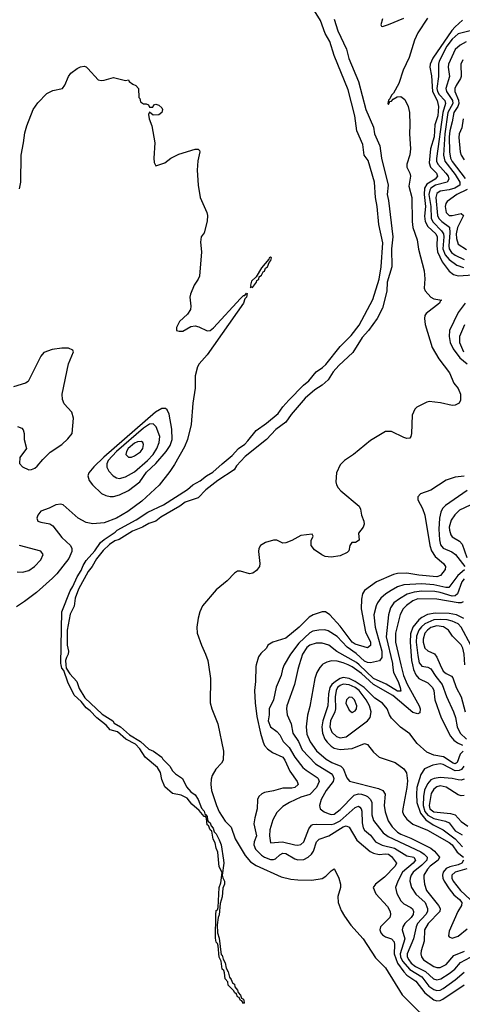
# Model space of a CAD drawing. Header units: inches. Extents: x 884549 to 1028252, y 526810 to 653624.
# Tile 260 of 656: x 931551 to 934478, y 587757 to 594264. Entities that reach past the tile are written whole.
import ezdxf

# ---------------------------------------------------------------- set-up
doc = ezdxf.new("R2010")
doc.units = ezdxf.units.IN
doc.header["$MEASUREMENT"] = 0
doc.layers.add('A9538', color=7, linetype='Continuous')
doc.layers.add('A9539', color=7, linetype='Continuous')

msp = doc.modelspace()

# ---------------------------------------------------------------- linework, layer by layer
at = {"layer": 'A9538', "color": 5}
for points, elevation in [([(931856.6, 590000), (931858.3, 589978.3), (931882.2, 589942.2), (931928.2, 589890), (931943.4, 589843.4), (931982, 589782), (932095.4, 589675.4), (932165.5, 589630), (932176, 589616), (932216.4, 589590), (932277.4, 589537.4), (932350, 589493.1), (932404.2, 589444.2), (932435.5, 589430), (932490, 589390.3), (932497.1, 589377.1), (932543.8, 589330), (932560.9, 589300.9), (932580.4, 589280.4), (932626.8, 589250), (932653.2, 589193.2), (932682, 589162), (932710, 589142), (932730, 589110.5), (932752.9, 589052.9), (932770, 589034), (932775.5, 589015.5), (932784.7, 589010), (932782, 589002), (932790, 589002), (932792.8, 588972.8), (932800.7, 588960.7), (932810, 588956), (932816.3, 588936.3), (932830, 588922), (932836.3, 588896.3), (932850, 588884.7), (932870, 588844.7), (932882.8, 588810), (932898.8, 588710), (932900.7, 588690), (932890.4, 588610.4), (932893, 588593), (932904.7, 588570), (932904.7, 588550), (932894.9, 588525.1), (932890, 588468), (932877.3, 588422.7), (932870, 588348), (932862.8, 588330), (932856.8, 588283.2), (932858.8, 588230), (932870, 588194), (932883.6, 588083.6), (932890, 588082), (932895.5, 588055.5), (932910, 588031.3), (932915.9, 587995.9), (932930, 587971.3), (932937.3, 587937.3), (932950, 587922), (932958, 587898), (932970, 587890.7), (932972.4, 587872.4), (932990, 587851), (932994.9, 587834.9), (933010, 587818), (933018, 587798), (933030, 587791), (933036, 587770), (933036, 587764), (933030, 587762), (933019, 587779), (933010, 587782), (933002, 587802), (932990, 587806), (932984.8, 587824.8), (932970, 587835.3), (932966, 587846), (932930, 587884), (932926, 587906), (932910, 587925.2), (932906, 587966), (932901.2, 587981.2), (932890, 587989.3), (932882.7, 588042.7), (932870, 588068), (932863.2, 588143.2), (932859.3, 588159.3), (932850, 588168.7), (932846, 588194), (932847.3, 588347.3), (932850, 588376), (932858.6, 588381.4), (932864.1, 588395.9), (932868.7, 588528.7), (932881.2, 588558.8), (932888.7, 588628.7), (932870, 588666), (932861.5, 588761.5), (932850, 588788.7), (932843.3, 588823.3), (932830, 588848.7), (932822, 588902), (932810, 588909.2), (932798.6, 588938.6), (932790, 588944), (932786, 588986), (932779, 588999), (932770, 588999), (932738.4, 589038.4), (932690, 589079.3), (932658.7, 589118.7), (932618.3, 589138.3), (932560.9, 589150), (932510, 589194.5), (932490, 589242), (932482, 589290), (932462.5, 589322.5), (932379.6, 589390), (932344.8, 589444.8), (932316.4, 589476.4), (932252.7, 589510), (932197, 589557), (932150, 589572), (932121.4, 589601.4), (932060.5, 589650), (932016.6, 589696.6), (931990, 589715.6), (931958, 589758), (931910, 589799.6), (931870, 589887), (931843.1, 589963.1), (931830, 589979.5), (931824.8, 590000)], 2060), ([(932798.6, 590000), (932812.8, 589910), (932809.7, 589749.7), (932821.1, 589710), (932861.9, 589610), (932898.6, 589430), (932896.5, 589370), (932884.7, 589350), (932847.8, 589310), (932824.1, 589270), (932816, 589244), (932814.1, 589210), (932819.6, 589170), (932852.2, 589070), (932870.1, 589030.1), (932910, 588968.4), (932948.1, 588928.1), (932975.5, 588850), (933040.6, 588740.6), (933077.7, 588697.7), (933114.2, 588674.2), (933280.3, 588600.3), (933344.1, 588584.1), (933390, 588579.6), (933481.9, 588578.1), (933550, 588589.3), (933575.3, 588604.7), (933610, 588639.6), (933630, 588651.6), (933632.7, 588650), (933661.3, 588590), (933671.8, 588550), (933671.4, 588530), (933655.1, 588470), (933656.3, 588430), (933676.8, 588376.8), (933699.3, 588339.3), (933740, 588280), (933822.8, 588190), (933904, 588064), (933970, 587998.6), (934080.7, 587820.7), (934310, 587592.4)], 2080), ([(933114.9, 590000), (933112.1, 589990), (933110.7, 589890), (933103.6, 589830), (933108.2, 589750), (933119.8, 589659.8), (933142.5, 589550), (933160.7, 589490), (933170, 589468.2), (933190, 589444.6), (933222.2, 589422.2), (933290.1, 589390), (933304.1, 589370), (933337.7, 589297.7), (933384.8, 589230), (933392.7, 589210), (933370, 589189.1), (933350, 589185.1), (933290, 589185.7), (933230, 589167.7), (933170, 589156.2), (933151.6, 589148.4), (933131.7, 589130), (933123.2, 589110), (933121.6, 589050), (933105, 588990), (933099.8, 588950), (933116.1, 588870), (933101.5, 588830), (933099.5, 588810), (933110, 588781.9), (933150, 588742.1), (933170, 588729), (933210, 588714), (933230, 588713.3), (933241.9, 588718.1), (933270, 588744.3), (933290, 588756), (933310, 588753.1), (933370, 588718.2), (933390, 588711.7), (933430, 588714.2), (933458.8, 588730), (933480.1, 588750), (933493.1, 588770), (933512.5, 588830), (933530, 588849.2), (933594.7, 588870), (933690, 588930.7), (933710, 588937.6), (933730, 588928.1), (933780.9, 588840.9), (933867.5, 588767.5), (933890, 588755.8), (933926.7, 588746.7), (933970, 588751.1), (933990, 588748.3), (934010, 588733.8), (934041.4, 588690), (934033.6, 588670), (933962.7, 588597.3), (933903, 588550), (933888.3, 588530), (933906.7, 588486.7), (933982.9, 588402.9), (934000.6, 588370), (934002.7, 588350), (933997.3, 588330), (933936.1, 588270), (933932.7, 588250), (933938.9, 588230), (933950, 588215.3), (933970, 588202.9), (934009, 588189), (934025.9, 588170), (934030.1, 588150.1), (934026.9, 588090), (934049.7, 588030), (934090, 587970.7), (934110, 587949.8), (934169.6, 587909.6), (934230, 587832.8), (934290, 587785.7), (934310, 587780.9), (934330, 587783.2), (934348.4, 587791.6), (934490, 587884.8)], 2120), ([(933300.1, 590000), (933288.3, 589971.7), (933279.6, 589930), (933247.3, 589852.7), (933230, 589769.6), (933199.2, 589710), (933199.5, 589670), (933193.5, 589630), (933210, 589591.8), (933250, 589560.7), (933270, 589537.2), (933293.8, 589493.8), (933333.6, 589453.6), (933370.5, 589390.5), (933423.1, 589323.1), (933444, 589304), (933517, 589257), (933524.3, 589250), (933530.7, 589230), (933513.4, 589190), (933470, 589144.2), (933410, 589125.2), (933334.4, 589090), (933290, 589063.7), (933250, 589025.5), (933224.8, 588975.2), (933205, 588910), (933202.6, 588870), (933210, 588824), (933289, 588831), (933370, 588810.5), (933390, 588808.1), (933410, 588812.4), (933430, 588830.2), (933462.2, 588917.8), (933479.8, 588940.2), (933490, 588946.1), (933510, 588948.3), (933610, 588945.2), (933630, 588948.7), (933670, 588970.6), (933770, 589058.8), (933790, 589066), (933799.8, 589059.8), (933809.6, 589049.6), (933813.6, 589033.6), (933815.6, 588955.6), (933822.3, 588922.3), (933830, 588908.4), (933870, 588875.8), (933903.3, 588830), (933948.1, 588808.1), (934030, 588789.5), (934110, 588739.3), (934156, 588730), (934167.5, 588710), (934153, 588690), (934081.7, 588630), (934050.1, 588570), (934035.9, 588530), (934044, 588490), (934070, 588439.8), (934090, 588420.4), (934137.9, 588397.9), (934148.6, 588388.6), (934155.7, 588370), (934152.4, 588350), (934138.7, 588330), (934096.8, 588290), (934084, 588270), (934079.1, 588250), (934097.6, 588190), (934067, 588090), (934068.7, 588070), (934082.1, 588042.1), (934130, 587986.5), (934210, 587938), (934256.7, 587876.7), (934290, 587855.3), (934310, 587849.3), (934330, 587851.5), (934350, 587860.8), (934430, 587918.5), (934490, 587968.4)], 2140), ([(933399, 590000), (933389.2, 589970), (933368.3, 589870), (933316.2, 589730), (933314.2, 589710), (933319.5, 589670), (933344.8, 589610), (933356.9, 589550), (933393.8, 589493.8), (933418.5, 589438.5), (933507.4, 589347.4), (933610, 589282.5), (933621.5, 589270), (933628.8, 589250), (933623.3, 589230), (933576.3, 589170), (933544.7, 589110), (933533.4, 589070), (933538.2, 589050), (933563.2, 589030), (933590, 589017.1), (933610, 589012.4), (933630, 589014.6), (933670, 589043.7), (933761.3, 589138.7), (933790, 589147.7), (933810, 589146.6), (933837.1, 589137.1), (933851.2, 589130), (933870.8, 589110.8), (933879.2, 589090), (933879, 589010), (933890, 588971.5), (933953.3, 588890), (933986.4, 588866.4), (934203.9, 588763.9), (934226, 588750), (934245.4, 588730), (934242.1, 588710), (934210, 588675.6), (934152.6, 588630), (934139.3, 588610), (934133.3, 588590), (934131, 588570), (934141.5, 588530), (934170, 588485.4), (934231.4, 588430), (934247.4, 588390), (934246.3, 588370), (934235.2, 588350), (934181.8, 588290), (934171.8, 588270), (934153.7, 588190), (934113.3, 588090), (934113.5, 588070), (934122.9, 588050), (934139.5, 588030), (934167.1, 588007.1), (934233, 587973), (934286.3, 587926.3), (934310, 587919.6), (934335, 587925), (934390, 587959.7), (934427.5, 587990), (934465.6, 588034.4), (934532.5, 588067.5)], 2160), ([(933551.3, 590000), (933536, 589984), (933516.3, 589950), (933502.8, 589910), (933470, 589725.2), (933452.8, 589667.2), (933445.1, 589590), (933450, 589541.6), (933471.5, 589491.5), (933513, 589433), (933577.9, 589377.9), (933615.2, 589355.2), (933673.7, 589330), (933690, 589315.5), (933713.1, 589253.1), (933732.6, 589232.6), (933922.3, 589182.3), (933951.1, 589170), (933966.6, 589146.6), (933961.5, 589070), (933967.6, 589030), (933987.3, 588970), (934014, 588930), (934050, 588894.2), (934070, 588881.8), (934136, 588856), (934269.8, 588789.8), (934294.5, 588770), (934326.5, 588730), (934317.8, 588710), (934265.8, 588670), (934247.5, 588650), (934223.9, 588610), (934222, 588590), (934227.4, 588550), (934239.9, 588510), (934320.6, 588410), (934330.1, 588389.9), (934329.7, 588370), (934251.8, 588290), (934228.5, 588250), (934224.8, 588175.2), (934204.9, 588110), (934203.2, 588090), (934208.2, 588070), (934220.6, 588050), (934290, 588006.9), (934310, 588000.7), (934330, 588001), (934370, 588019.9), (934421.3, 588078.7), (934491.3, 588108.7)], 2180), ([(934071.6, 590000), (934088, 589930), (934113.6, 589873.6), (934192, 589730), (934198.3, 589710), (934196, 589684), (934184.2, 589675.8), (934150, 589684.7), (934018.3, 589798.3), (933890, 589871.7), (933810, 589943.4), (933750, 589987.2), (933722.2, 590000)], 2180), ([(934016.9, 590000), (934023.3, 589950), (934052.5, 589890), (934066.9, 589850), (934070, 589826.8), (934050, 589825.5), (933973.1, 589873.1), (933891, 589910), (933795.2, 590000)], 2160), ([(934148.9, 590000), (934155.4, 589970), (934170, 589933.5), (934190, 589909.4), (934250, 589880.8), (934279.4, 589850), (934288.6, 589830), (934296.8, 589770), (934338.1, 589650), (934399.9, 589530), (934422.1, 589502.1), (934445.5, 589485.5), (934479.3, 589470)], 2220), ([(934203.3, 590000), (934210, 589991.4), (934250, 589984.2), (934270, 589974.4), (934302.9, 589922.9), (934345.1, 589870), (934372, 589792), (934420.3, 589690), (934432.4, 589652.4), (934443.5, 589590), (934462.7, 589550), (934504.8, 589510)], 2240), ([(934331.9, 590000), (934350, 589958.7), (934370, 589942.5), (934405.5, 589925.5), (934415, 589915), (934437.4, 589850), (934469.7, 589789.7), (934497, 589690)], 2260), ([(934483.3, 589430), (934464.2, 589410), (934443.9, 589356.1), (934430, 589346.4), (934417.4, 589350), (934353.6, 589393.6), (934290, 589402.6), (934242.9, 589422.9), (934179.6, 589479.6), (934130, 589544.6), (934069.3, 589589.3), (934008.9, 589648.9), (933995.4, 589670), (933980.1, 589710), (933950, 589747.4), (933900.1, 589780.1), (933828, 589850), (933770, 589891.2), (933730, 589910.6), (933690, 589916.1), (933670, 589909.4), (933638.9, 589890), (933613.7, 589870), (933600.6, 589850), (933592.8, 589810), (933589.2, 589730), (933554.6, 589630), (933548.1, 589590), (933552.5, 589550), (933569.4, 589510), (933583.6, 589490), (933610, 589462.7), (933629.2, 589450), (933670, 589441.6), (933750, 589446.9), (933830, 589479.8), (933850, 589473.9), (933890, 589423), (933927.2, 589390), (934034.4, 589354.4), (934090, 589314.1), (934107.7, 589287.7), (934114.4, 589234.4), (934110.6, 589190), (934083.4, 589050), (934082.8, 589030), (934090, 589007.3), (934110, 588981), (934150, 588947.6), (934247.6, 588907.6), (934390, 588826.2), (934410.2, 588810.2), (934443.6, 588763.6), (934484.4, 588730)], 2220), ([(934486.8, 589330), (934471.2, 589308.8), (934457.6, 589302.4), (934430, 589300.6), (934350, 589342.1), (934330, 589346.8), (934283.5, 589336.5), (934227.6, 589312.4), (934203.8, 589276.2), (934177.2, 589190), (934173.5, 589146.5), (934177, 589090), (934200.3, 589020.3), (934236.9, 588976.9), (934284.1, 588944.1), (934350, 588911.1), (934431.1, 588851.1), (934478, 588798)], 2240), ([(934490, 589245.7), (934470, 589238.9), (934450, 589239.9), (934409.5, 589249.5), (934330, 589255), (934290.5, 589249.5), (934270, 589239.8), (934246.5, 589213.5), (934228.4, 589171.6), (934220.2, 589130), (934218.5, 589070), (934230, 589031.1), (934250, 589007.1), (934290, 588984.5), (934366.9, 588966.9), (934390, 588956.2), (934430, 588904.4), (934477.6, 588877.6)], 2260), ([(934490, 589136.8), (934470, 589135.9), (934450, 589141.2), (934370, 589192), (934330, 589200.8), (934310, 589195.1), (934290, 589179), (934271.3, 589150), (934258.5, 589070), (934262.7, 589050), (934290, 589028.6), (934399.1, 589019.1), (934430.1, 589010.1), (934470, 588965.5), (934513.7, 588933.7)], 2280), ([(934485.7, 588710), (934474, 588690), (934450, 588679.2), (934394.4, 588665.6), (934370, 588653.5), (934350.4, 588630), (934346.4, 588610), (934348.4, 588590), (934357.5, 588570), (934390, 588520.5), (934420.6, 588480.6), (934458.5, 588450), (934474.2, 588430), (934471.5, 588410), (934447.4, 588370), (934390, 588240.9), (934385.5, 588210), (934390, 588202.2), (934410, 588193.2), (934450, 588206.9), (934510, 588255)], 2220), ([(934508.2, 588651.8), (934430, 588629.9), (934407.6, 588610), (934407.8, 588590), (934417.4, 588570), (934464.9, 588510), (934530, 588450.1)], 2240)]:
    msp.add_lwpolyline(points, dxfattribs=dict(at, elevation=elevation))
for points, elevation in [([(933690, 589873.2), (933670, 589864.8), (933652.8, 589850), (933643.4, 589830), (933637.5, 589790), (933639.3, 589710), (933634.7, 589690), (933606.2, 589630), (933601.4, 589590), (933615.5, 589555.5), (933646.2, 589526.2), (933670, 589517.8), (933710, 589525.3), (933849.9, 589630.1), (933867.3, 589652.7), (933874.1, 589690), (933863.4, 589730), (933841.8, 589770), (933795.4, 589830), (933768.3, 589850), (933730, 589869.1)], 2240), ([(933730, 589787.8), (933710.9, 589770), (933708.1, 589748.1), (933730, 589700.7), (933750, 589685.7), (933770, 589697.4), (933777, 589710), (933779.9, 589730), (933763.7, 589770), (933750, 589785.2)], 2260)]:
    msp.add_lwpolyline(points, close=True, dxfattribs=dict(at, elevation=elevation))
at = {"layer": 'A9539', "color": 5}
for points, elevation in [([(931824.8, 590000), (931822.2, 590010), (931829.8, 590350), (931883.9, 590490), (931901.8, 590518.2), (931930, 590583), (931956.4, 590623.6), (931970, 590658), (931989.8, 590690), (932046.5, 590753.5), (932085.4, 590810), (932108.2, 590830), (932182.9, 590877.1), (932195.1, 590890), (932320.5, 590959.5), (932398.7, 591010), (932500.9, 591059.1), (932659.7, 591160.3), (932695.1, 591190), (932743.3, 591216.7), (932786.6, 591250), (932826.7, 591273.3), (932888.5, 591330), (932956.5, 591383.5), (932998.3, 591430), (933039.9, 591460.1), (933059.5, 591480.5), (933114.7, 591550), (933182.7, 591597.3), (933259.2, 591660.8), (933290, 591705.2), (933329.8, 591750), (933428.2, 591850), (933461.8, 591878.2), (933510, 591936.9), (933553.9, 591966.1), (933574.6, 591985.4), (933670, 592104), (933742.9, 592177.1), (933795.4, 592244.6), (933884.8, 592415.2), (933927.2, 592550), (933940.5, 592630), (933952, 592790), (933926, 592910), (933914.5, 593030), (933903.9, 593090), (933897, 593190), (933854.1, 593334.1), (933829.4, 593369.4), (933819.8, 593439.8), (933780.2, 593530), (933766.6, 593630), (933721.7, 593801.7), (933630, 594027.6), (933601.2, 594121.2), (933570, 594174), (933539.5, 594259.5), (933490, 594341.4)], 2060), ([(933630, 594268.2), (933654.8, 594190), (933711, 594070), (933728.1, 594008.1), (933790, 593856.3), (933840.2, 593670), (933890, 593554.9), (933897.1, 593510), (933931.4, 593430), (933943.2, 593350), (933987.2, 593170), (933981.4, 593110), (933990.1, 593070), (934018.4, 592830), (934008.3, 592750), (934010.8, 592630), (933981.3, 592530), (933978.3, 592470), (933950, 592358.4), (933913.4, 592290), (933857.8, 592210), (933815.3, 592164.7), (933754.2, 592065.8), (933660.4, 591979.6), (933623.5, 591936.5), (933590, 591883.1), (933551.7, 591850), (933501.4, 591818.6), (933438, 591762), (933345.5, 591654.5), (933310, 591603.9), (933245.1, 591554.9), (933181.7, 591490), (933042.6, 591377.4), (932983.6, 591316.4), (932968, 591290), (932860.3, 591219.7), (932782.5, 591157.5), (932730, 591105.3), (932644.8, 591075.2), (932610, 591049.8), (932484, 590976), (932450.3, 590950), (932404.3, 590935.7), (932363, 590910), (932296.7, 590883.3), (932207.7, 590830), (932180.6, 590819.4), (932144.3, 590795.7), (932103.2, 590756.8), (932059.4, 590700.6), (932030, 590649.7), (932003.2, 590616.8), (931939.4, 590500.6), (931918, 590442), (931910, 590389.3), (931884.2, 590335.8), (931864.9, 590230), (931863.7, 590130), (931873.6, 590090), (931871.4, 590070), (931859.5, 590050), (931854.3, 590030), (931856.6, 590000)], 2060), ([(934246.6, 594273.4), (934182.9, 594177.1), (934162.1, 594130), (934126.2, 594013.8), (934086.1, 593930), (934057, 593843), (934021.9, 593778.1), (934010, 593766), (933999.3, 593740.7), (933990, 593732.8), (933985.3, 593710), (933990, 593704.9), (933997, 593717), (933996, 593724), (934010, 593725.5), (934020.2, 593739.8), (934045.6, 593754.4), (934070, 593757.1), (934096.7, 593736.7), (934119.1, 593690), (934127.3, 593650), (934131.3, 593570), (934128.3, 593510), (934134.1, 593410), (934129.6, 593370.4), (934110.9, 593310), (934110.2, 593290), (934130.6, 593250.6), (934135.4, 593230), (934124.9, 593164.9), (934143.5, 593090), (934146.2, 592930), (934150.9, 592890.9), (934178.9, 592810), (934187.2, 592747.2), (934224.2, 592604.2), (934229.2, 592550.8), (934225.7, 592490), (934231.4, 592471.4), (934270, 592430.3), (934290, 592418.5), (934341, 592410), (934332.5, 592407.5), (934327.6, 592390), (934238, 592322), (934230.2, 592310), (934227.8, 592290), (934232.9, 592250), (934277.5, 592097.5), (934321.9, 592021.9), (934392.9, 591930), (934421.3, 591861.3), (934450, 591826.8), (934464.4, 591790), (934466.4, 591750), (934455.8, 591730), (934430, 591716.4), (934410, 591715.3), (934332.8, 591732.8), (934259.3, 591740.7), (934243.2, 591736.8), (934177, 591703), (934163, 591690), (934145.7, 591650), (934140.8, 591530), (934138, 591510), (934130, 591498.4), (934110, 591496), (934090, 591503.1), (934010, 591542.4), (933970, 591541.8), (933870, 591483.5), (933758, 591390), (933698.5, 591350), (933670, 591321.7), (933646.2, 591270), (933641.8, 591210), (933644.7, 591190), (933655.8, 591170), (933674.9, 591150), (933794.9, 591050), (933804.9, 591030), (933810.4, 590990), (933825.5, 590950), (933828, 590930), (933822, 590910), (933790.6, 590870), (933794.7, 590825.3), (933771, 590810), (933747.7, 590810), (933733.7, 590790), (933726.7, 590753.3), (933716.8, 590743.2), (933670, 590722), (933610, 590711.3), (933570, 590717.6), (933547.6, 590727.6), (933499.8, 590759.8), (933478.4, 590790), (933477.6, 590822.4), (933490.8, 590850.8), (933483.7, 590863.7), (933410, 590855.3), (933350, 590822.4), (933310, 590807.1), (933290, 590805.7), (933250, 590823.5), (933230, 590824.2), (933176.3, 590810), (933143.1, 590790), (933131.8, 590770), (933130.3, 590749.7), (933139.6, 590670), (933135.3, 590650), (933116.7, 590623.3), (933092.8, 590607.2), (933070, 590602.4), (933010, 590619.7), (932990, 590618.7), (932970, 590606), (932923.6, 590556.4), (932850, 590497.2), (932759.8, 590390), (932741.2, 590350), (932730.8, 590310), (932722.7, 590250), (932725.1, 590210), (932751.8, 590130), (932780.4, 590070), (932793.9, 590030), (932798.6, 590000)], 2080), ([(933949.2, 594270), (933938.7, 594230), (933942.2, 594222.2), (933950, 594220.3), (933990, 594232.4), (934090, 594275.2)], 2080), ([(934479.2, 594260.8), (934430, 594217.6), (934408, 594192), (934282.9, 594010), (934265.6, 593970), (934263.7, 593950), (934273.6, 593893.6), (934279.6, 593790), (934311.6, 593730), (934319.9, 593690), (934315.5, 593630), (934295.9, 593570), (934290.6, 593490), (934267.7, 593410), (934257.8, 593317.8), (934266.9, 593290), (934306, 593250), (934313.2, 593230), (934298.4, 593210), (934242, 593178), (934228, 593152), (934225.7, 593110), (934233.4, 593030), (934226.9, 592966.9), (934231, 592931), (934250, 592898.3), (934303, 592850), (934311.2, 592830), (934308.8, 592770), (934314.4, 592730), (934345.1, 592665.1), (934390, 592602.4), (934420.3, 592580.3), (934450, 592571.3), (934550, 592577.5)], 2120), ([(934530, 594191.1), (934450, 594169.9), (934410, 594135.6), (934374.4, 594090), (934323.7, 593990), (934319.1, 593970), (934321, 593890), (934308, 593810), (934312.7, 593790), (934325, 593770), (934362.1, 593730), (934366, 593710), (934348.9, 593651.1), (934306, 593346), (934306.8, 593330), (934315.4, 593310), (934369.5, 593250), (934383.1, 593230), (934388.9, 593210), (934377.4, 593190), (934299.4, 593170), (934270.1, 593150), (934263, 593137), (934256.3, 593110), (934269.1, 593030), (934272.3, 592950), (934285.2, 592925.2), (934339.5, 592870), (934352, 592850), (934355.8, 592830), (934348.5, 592750), (934363.3, 592710), (934390, 592679.2), (934441.5, 592641.5), (934486.4, 592626.4)], 2140), ([(934502.4, 594117.6), (934463.1, 594096.9), (934430, 594066.5), (934385.4, 593970), (934383.9, 593950), (934391.7, 593890), (934369, 593810), (934373.5, 593790), (934413.2, 593730), (934415.5, 593710), (934381.6, 593650), (934361.4, 593510), (934353.4, 593370), (934362.1, 593330), (934430, 593240.3), (934461.9, 593190), (934461.1, 593178.9), (934460.1, 593170), (934428.6, 593151.4), (934390, 593140.7), (934330, 593132), (934310, 593115.3), (934302.2, 593090), (934314.2, 592970), (934323.1, 592950), (934341.3, 592930), (934392.3, 592892.3), (934395.6, 592855.6), (934387.3, 592770), (934390.3, 592750.3), (934405.8, 592725.8), (934430, 592708.1), (934490, 592679.9)], 2160), ([(934482, 593998), (934468.7, 593970), (934469.3, 593890), (934465.3, 593874.7), (934436.4, 593830), (934428.7, 593810), (934429, 593790), (934452.7, 593732.7), (934453.6, 593710), (934447.2, 593690), (934422.1, 593650), (934411.2, 593588.8), (934394.5, 593530), (934389.6, 593489.6), (934392.8, 593390), (934399.3, 593350), (934410, 593327.2), (934495.9, 593215.9)], 2180), ([(931550, 593147.3), (931557.6, 593190), (931559.4, 593370), (931576.1, 593450), (931584.2, 593515.8), (931597.5, 593562.5), (931639.8, 593670), (931670, 593715.8), (931730, 593777.3), (931770, 593796.9), (931833, 593810), (931848.9, 593831.1), (931874, 593890), (931888.3, 593911.7), (931930, 593941.3), (931952, 593952), (931976.2, 593956.2), (931990, 593952.7), (932002, 593942), (932070, 593867.6), (932090, 593863), (932110, 593865.4), (932170, 593882.7), (932250, 593862), (932270, 593866), (932275.3, 593855.3), (932298, 593838), (932318, 593830), (932335.3, 593810), (932338, 593750), (932344, 593744), (932350, 593722), (932370, 593708.7), (932388, 593708), (932402, 593702), (932410, 593686), (932430, 593686), (932438, 593702), (932450, 593706), (932470, 593699), (932490, 593682), (932496, 593670), (932490, 593652), (932470, 593636), (932432.7, 593632.7), (932410, 593654), (932402, 593638), (932406, 593610), (932423.9, 593563.9), (932444.5, 593450), (932438, 593350), (932440.8, 593320.8), (932450, 593298), (932510, 593319.3), (932550.7, 593350), (932603.7, 593376.3), (932710, 593409.6), (932730, 593409.3), (932739.7, 593399.7), (932742.9, 593390), (932728.6, 593331.4), (932723.9, 593270), (932729.8, 593170.2), (932745, 593090), (932787.7, 592990), (932791.9, 592970), (932790, 592932), (932770, 592856), (932749.6, 592830), (932746.4, 592793.6), (932753.3, 592730), (932740.2, 592570), (932731.1, 592548.9), (932704.1, 592510), (932679.2, 592450), (932676.4, 592430), (932683.1, 592370), (932680.8, 592350), (932661.2, 592318.8), (932606.3, 592270), (932587.6, 592230), (932587, 592210), (932604.8, 592204.8), (932630, 592206.4), (932682.4, 592237.6), (932710, 592242), (932735.4, 592235.4), (932790, 592208.1), (932810.5, 592209.5), (932833.2, 592226.8), (933010, 592422.6), (933030, 592440.5), (933038.7, 592441.3), (933050, 592458), (933054.9, 592454.9), (933050, 592431.3), (933040.4, 592419.6), (933029.7, 592390), (932789.9, 592050), (932738.5, 591990), (932727.2, 591970), (932711.9, 591910), (932710.4, 591830), (932696.1, 591730), (932685.1, 591590), (932660.6, 591490), (932639.4, 591440.6), (932574.5, 591325.5), (932542.7, 591277.3), (932472.3, 591187.7), (932358.6, 591081.4), (932265.4, 591014.6), (932190, 590969.2), (932110, 590939.4), (932033.4, 590933.4), (931990, 590941.4), (931938.2, 590970), (931837.2, 591057.2), (931823.2, 591063.2), (931790, 591057.7), (931744.6, 591035.4), (931690, 591017.1), (931669.6, 590990), (931664.8, 590970), (931670.6, 590950.6), (931690, 590942.7), (931750, 590931.5), (931770, 590919.7), (931830, 590842.7), (931886.2, 590790), (931895.5, 590770), (931896.5, 590750), (931876.4, 590703.6), (931797, 590603), (931767.7, 590572.3), (931660.7, 590479.3), (931581.8, 590418.2), (931530, 590383.7)], 2080), ([(934483.7, 593610), (934473.4, 593550), (934457.6, 593510), (934453.7, 593486.3), (934462.7, 593390), (934470, 593368.6), (934490, 593337.6)], 2220), ([(934510, 593142.6), (934440.6, 593110), (934377.3, 593062.7), (934367.6, 593050), (934363.4, 593030), (934370, 592990.2), (934391, 592971), (934410, 592969.4), (934470, 592983.4), (934486.1, 592970), (934446.1, 592890), (934437.9, 592850), (934439.2, 592819.2), (934450, 592781.1), (934504.8, 592744.8)], 2180), ([(934496, 592390), (934449.7, 592330), (934393.3, 592210), (934390.1, 592170), (934398.1, 592130), (934417.4, 592090), (934461.1, 592030), (934510, 591989.8)], 2120), ([(934492.1, 592247.9), (934459.7, 592170), (934458, 592130), (934484.7, 592070)], 2140), ([(931536.7, 591576.7), (931565.1, 591565.1), (931574.3, 591554.3), (931579.6, 591530), (931579.3, 591490), (931595.6, 591430), (931551.3, 591370), (931550.2, 591330.2), (931570, 591309.1), (931610, 591290.4), (931627.7, 591292.3), (931650, 591300.5), (931666.7, 591313.3), (931702.8, 591357.2), (931753.1, 591406.9), (931830, 591457.3), (931870, 591493.4), (931896.9, 591530), (931907, 591630), (931894.5, 591670), (931845.2, 591725.2), (931834.5, 591754.5), (931831.7, 591790), (931873.6, 591990), (931906, 592070), (931901.2, 592081.2), (931873.8, 592093.8), (931830, 592093.6), (931764.8, 592084.8), (931710, 592064.7), (931690, 592039.5), (931606.4, 591873.6), (931590, 591862.4), (931510, 591837)], 2120), ([(934490, 591248), (934430, 591242), (934370, 591221.6), (934270, 591154), (934202, 591130), (934182.6, 591110), (934182.8, 591090), (934214.6, 591034.6), (934230.7, 590990.7), (934262.4, 590790), (934273.7, 590753.7), (934297.6, 590717.6), (934352.1, 590670), (934365.8, 590650), (934365.2, 590630), (934332.9, 590590), (934310, 590582.2), (934190, 590592.8), (934110, 590606.7), (934050, 590605.1), (934022.3, 590597.7), (933910.5, 590549.5), (933830, 590492.7), (933817.5, 590470), (933810, 590435.1), (933808, 590370), (933838.2, 590218.2), (933870.1, 590150), (933871, 590129), (933850, 590112.3), (933770, 590136.5), (933750, 590149.6), (933670, 590255.2), (933602.3, 590330), (933572.1, 590350), (933550, 590350.8), (933490.2, 590330), (933465.4, 590314.6), (933398.5, 590250), (933310, 590176.2), (933224, 590150), (933190.6, 590130), (933182.4, 590110), (933145.2, 590074.8), (933130, 590053.3), (933114.9, 590000)], 2120), ([(934510, 591153.3), (934366.8, 591053.2), (934347, 591033), (934335.1, 591010), (934326.2, 590970), (934322.3, 590897.7), (934326.7, 590826.7), (934333.9, 590793.9), (934351.8, 590771.8), (934407.7, 590747.7), (934433, 590730), (934493.3, 590650)], 2140), ([(934530, 591056.3), (934458.2, 591021.8), (934427, 590993), (934403.3, 590956.7), (934391.5, 590910), (934391.9, 590890), (934400.6, 590860.6), (934410, 590847.5), (934458.1, 590818.1), (934477.1, 590797.1), (934506.5, 590710)], 2160), ([(931534.3, 590614.3), (931570, 590612.3), (931610, 590623.1), (931648.2, 590650), (931690, 590693.8), (931706.8, 590730), (931690, 590752.6), (931549.3, 590789.3)], 2120), ([(934492.4, 590627.6), (934448.7, 590591.3), (934387.7, 590512.3), (934369.3, 590510.7), (934290, 590529.3), (934210, 590536.8), (934090, 590529.9), (934050, 590516.9), (934007.6, 590492.4), (933970.9, 590469.1), (933939.2, 590440.8), (933916.4, 590410), (933907.8, 590390), (933893.4, 590330), (933902.3, 590250), (933945.2, 590090), (933945.2, 590050), (933930, 590026.6), (933870, 590014.8), (933850, 590015), (933830, 590024.9), (933774.7, 590074.7), (933717.1, 590117.1), (933650, 590187.7), (933590, 590224.7), (933569.1, 590230.9), (933529.6, 590230.4), (933490, 590222.2), (933470, 590211.5), (933396.1, 590143.9), (933342.2, 590070), (933300.1, 590000)], 2140), ([(934490.4, 590570), (934475.1, 590550), (934446.7, 590470), (934430, 590456.6), (934410, 590454.8), (934330, 590479.4), (934295, 590485), (934210, 590487), (934158.1, 590481.9), (934112.9, 590467.1), (934062.2, 590437.8), (934025, 590410), (934002.7, 590377.3), (933989.3, 590330), (933974.2, 590185.8), (934015.6, 590010), (934016.9, 590000)], 2160), ([(934483.2, 590416.8), (934470.2, 590409.8), (934450, 590410), (934310, 590434), (934183.2, 590436.8), (934150, 590424.1), (934108.1, 590391.9), (934087.2, 590370), (934066.1, 590333.9), (934035.5, 590210), (934036.4, 590150), (934071.6, 590000)], 2180), ([(934487.6, 590307.6), (934439.1, 590330), (934390, 590340.4), (934297.7, 590342.3), (934247.4, 590332.6), (934210, 590314.3), (934190, 590298.7), (934149.5, 590250), (934135.4, 590204.6), (934132.6, 590150), (934142.4, 590030), (934148.9, 590000)], 2220), ([(934569.3, 590000), (934533.6, 590130), (934470.6, 590250), (934450, 590270.9), (934410, 590289.4), (934377.2, 590297.2), (934330, 590301.2), (934290, 590298), (934229.4, 590270.6), (934207.4, 590252.6), (934190, 590229.9), (934175.4, 590190), (934171.9, 590150), (934182.3, 590062.3), (934193, 590013), (934203.3, 590000)], 2240), ([(934494.6, 590000), (934490.3, 590070), (934481.5, 590110), (934470, 590131.8), (934412.1, 590190), (934386.2, 590230), (934352.1, 590252.1), (934310, 590258.3), (934270, 590246.8), (934246.5, 590230), (934230, 590209.9), (934218.2, 590170), (934218.3, 590150), (934230, 590110.2), (934250, 590092.7), (934293.8, 590073.8), (934310, 590050.2), (934331.9, 590000)], 2260), ([(933795.2, 590000), (933777, 590017), (933647.8, 590087.8), (933595.9, 590130), (933550, 590144.6), (933510, 590144), (933470, 590131.1), (933450, 590115.3), (933421.7, 590070), (933399, 590000)], 2160), ([(933722.2, 590000), (933690, 590014.8), (933650, 590024), (933613.4, 590026.6), (933581, 590019), (933555.5, 590004.5), (933551.3, 590000)], 2180)]:
    msp.add_lwpolyline(points, dxfattribs=dict(at, elevation=elevation))
for points, elevation in [([(933210, 592694.5), (933201, 592690), (933198.8, 592681.2), (933150, 592624), (933114.8, 592565.2), (933083.7, 592536.3), (933076.3, 592510), (933078.8, 592501.2), (933074, 592494), (933082, 592498), (933090, 592494), (933115.8, 592530), (933118.6, 592541.4), (933131.1, 592550), (933134.9, 592565.1), (933150, 592576), (933161.3, 592598.7), (933170, 592603), (933177, 592623), (933190, 592631.3), (933200.1, 592659.9), (933211.9, 592671.9), (933216, 592690)], 2080), ([(932515.1, 591695.1), (932490, 591694), (932449.4, 591670.6), (932106.2, 591373.8), (932039.9, 591310), (932008.2, 591270), (932001.5, 591250), (932010, 591219.6), (932031.8, 591190), (932092.7, 591132.7), (932119.3, 591119.3), (932150, 591112.7), (932170, 591112.5), (932210, 591123.1), (932270, 591152.5), (932345.2, 591210), (932390, 591274.8), (932450, 591330.8), (932519.6, 591410), (932546.3, 591450), (932558.8, 591490), (932557.6, 591557.6), (932538, 591658), (932525.9, 591685.9)], 2120), ([(932433.5, 591593.5), (932410, 591590.5), (932370, 591563.9), (932190.8, 591410), (932136.6, 591350), (932126.7, 591330), (932127.2, 591307.2), (932141.1, 591281.1), (932169.1, 591249.1), (932190, 591235.8), (932210, 591232.3), (932250, 591243.6), (932310, 591276.4), (932396.2, 591350), (932433.4, 591390), (932456.6, 591430), (932473.7, 591470), (932477, 591510), (932452.8, 591572.8)], 2140), ([(932355.7, 591475.7), (932330, 591475.1), (932310, 591465.6), (932268.8, 591430), (932256, 591410), (932252.9, 591390), (932270, 591374), (932290, 591374), (932310, 591382), (932350, 591407.8), (932365, 591430), (932370, 591457.2), (932365.1, 591470)], 2160)]:
    msp.add_lwpolyline(points, close=True, dxfattribs=dict(at, elevation=elevation))

doc.saveas('drawing.dxf')
